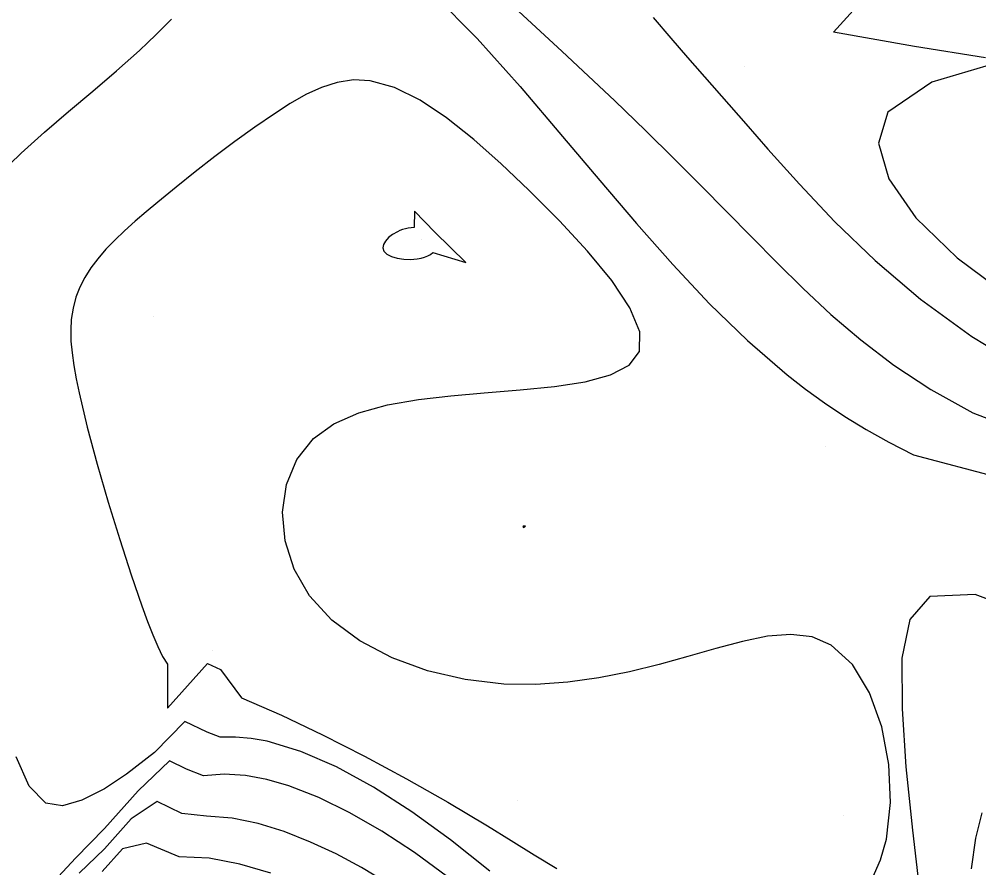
# Model space of a CAD drawing. Extents: x 2356077 to 2359823, y 225951 to 227822.
# Drawn here: x 2356613 to 2356677.4, y 227080.3 to 227137.3 of the extents above; entities that cross this region are included whole.
import ezdxf

# ---------------------------------------------------------------- set-up
doc = ezdxf.new("R2010")
doc.units = 0
for name, color, linetype in [('DTM Contours Major', 7, 'Continuous'), ('DTM Contours Minor', 7, 'Continuous'), ('PH Exist DTM Point', 7, 'Continuous')]:
    doc.layers.add(name, color=color, linetype=linetype)

msp = doc.modelspace()

# ---------------------------------------------------------------- linework, layer by layer
at = {"layer": 'DTM Contours Major'}
for points in [[(2356645.672, 227138.604), (2356649.432, 227135.1), (2356652.976, 227131.768), (2356655.039, 227129.777), (2356656.957, 227127.887), (2356658.762, 227126.078), (2356662.168, 227122.625), (2356663.835, 227120.941), (2356665.606, 227119.188), (2356667.463, 227117.449), (2356669.466, 227115.734), (2356671.679, 227114.055), (2356674.162, 227112.422), (2356676.98, 227110.846), (2356682.545, 227108.733)], [(2356641.771, 227079.726), (2356639.539, 227081.349), (2356637.354, 227082.786), (2356635.219, 227084.023), (2356633.139, 227085.043), (2356631.121, 227085.829), (2356629.649, 227086.254), (2356628.209, 227086.521), (2356626.796, 227086.613), (2356625.406, 227086.512), (2356624.267, 227086.957), (2356623.119, 227087.505), (2356621.021, 227085.494), (2356618.762, 227082.971), (2356616.822, 227080.972), (2356615.099, 227079.114)], [(2356677.573, 227084.03), (2356677.147, 227082.312), (2356676.871, 227080.275)]]:
    msp.add_lwpolyline(points, dxfattribs=at)
at = {"layer": 'DTM Contours Minor'}
for points in [[(2356677.823, 227134.649), (2356673.074, 227135.427), (2356667.636, 227136.374), (2356672.276, 227141.529), (2356675.569, 227146.224), (2356680.124, 227151.438)], [(2356640.862, 227138.887), (2356643.741, 227135.962), (2356646.634, 227132.731), (2356649.477, 227129.393), (2356651.977, 227126.422), (2356654.425, 227123.549), (2356656.864, 227120.791), (2356659.334, 227118.169), (2356661.875, 227115.702), (2356664.528, 227113.407), (2356665.76, 227112.444), (2356667.041, 227111.513), (2356668.388, 227110.612), (2356669.82, 227109.734), (2356671.354, 227108.875), (2356673.009, 227108.03), (2356678.746, 227106.519)], [(2356611.666, 227126.809), (2356613.168, 227128.257), (2356614.745, 227129.67), (2356616.362, 227131.057), (2356617.984, 227132.427), (2356619.577, 227133.791), (2356621.106, 227135.158), (2356621.663, 227135.68), (2356622.208, 227136.204), (2356622.742, 227136.731), (2356623.268, 227137.26)], [(2356655.548, 227137.372), (2356656.722, 227135.988), (2356657.858, 227134.676), (2356661.755, 227130.23), (2356663.242, 227128.543), (2356665.352, 227126.185), (2356667.733, 227123.665), (2356670.425, 227121.068), (2356673.467, 227118.477), (2356676.901, 227115.977), (2356680.765, 227113.653)], [(2356679.053, 227134.455), (2356674.219, 227133.035), (2356671.283, 227131.007), (2356670.654, 227128.944), (2356671.346, 227126.539), (2356673.166, 227123.929), (2356675.92, 227121.255), (2356679.415, 227118.655)], [(2356670.237, 227079.588), (2356670.79, 227080.86), (2356671.181, 227082.264), (2356671.464, 227084.706), (2356671.352, 227087.271), (2356670.871, 227089.784), (2356670.048, 227092.072), (2356668.91, 227093.96), (2356667.484, 227095.276), (2356666.198, 227095.817), (2356664.768, 227095.987), (2356663.208, 227095.863), (2356661.532, 227095.522), (2356659.752, 227095.042), (2356657.882, 227094.498), (2356655.954, 227093.967), (2356653.96, 227093.482), (2356651.912, 227093.076), (2356649.819, 227092.782), (2356647.691, 227092.632), (2356645.539, 227092.66), (2356642.955, 227092.961), (2356640.43, 227093.552), (2356638.042, 227094.42), (2356635.872, 227095.556), (2356633.999, 227096.948), (2356632.503, 227098.584), (2356631.48, 227100.367), (2356630.881, 227102.27), (2356630.709, 227104.195), (2356630.966, 227106.045), (2356631.651, 227107.724), (2356632.768, 227109.133), (2356634.147, 227110.119), (2356635.821, 227110.85), (2356637.727, 227111.375), (2356639.805, 227111.742), (2356641.991, 227111.998), (2356644.224, 227112.192), (2356646.641, 227112.387), (2356648.931, 227112.618), (2356650.983, 227112.938), (2356652.689, 227113.4), (2356653.94, 227114.056), (2356654.625, 227114.961), (2356654.644, 227116.28), (2356653.982, 227117.89), (2356652.774, 227119.718), (2356651.155, 227121.69), (2356649.259, 227123.733), (2356647.221, 227125.774), (2356645.363, 227127.547), (2356643.515, 227129.192), (2356641.695, 227130.639), (2356639.919, 227131.823), (2356638.205, 227132.674), (2356636.568, 227133.125), (2356635.452, 227133.174), (2356634.372, 227133.015), (2356633.315, 227132.678), (2356632.269, 227132.194), (2356631.221, 227131.593), (2356630.16, 227130.908), (2356628.844, 227130.002), (2356627.508, 227129.036), (2356626.172, 227128.031), (2356624.853, 227127.007), (2356623.572, 227125.986), (2356622.346, 227124.986), (2356621.561, 227124.333), (2356620.815, 227123.694), (2356620.112, 227123.065), (2356619.459, 227122.44), (2356618.858, 227121.816), (2356618.317, 227121.187), (2356617.853, 227120.569), (2356617.451, 227119.935), (2356617.116, 227119.279), (2356616.85, 227118.595), (2356616.656, 227117.877), (2356616.539, 227117.117), (2356616.5, 227116.407), (2356616.519, 227115.656), (2356616.589, 227114.862), (2356616.706, 227114.021), (2356616.865, 227113.13), (2356617.06, 227112.185), (2356617.607, 227109.882), (2356618.271, 227107.404), (2356619.011, 227104.857), (2356619.787, 227102.351), (2356620.556, 227099.993), (2356621.279, 227097.893), (2356621.651, 227096.862), (2356622.002, 227095.951), (2356622.336, 227095.166), (2356622.66, 227094.512), (2356622.978, 227093.993), (2356622.979, 227091.041), (2356625.667, 227094.044)], [(2356640.911, 227122.956), (2356639.557, 227124.379), (2356639.523, 227123.282), (2356639.324, 227123.263), (2356639.128, 227123.232), (2356638.936, 227123.189), (2356638.75, 227123.136), (2356638.571, 227123.072), (2356638.4, 227122.997), (2356638.076, 227122.815), (2356637.804, 227122.603), (2356637.598, 227122.373), (2356637.468, 227122.138), (2356637.429, 227121.91), (2356637.494, 227121.7), (2356637.691, 227121.501), (2356638, 227121.343), (2356638.388, 227121.227), (2356638.826, 227121.158), (2356639.283, 227121.138), (2356639.73, 227121.17), (2356639.986, 227121.217), (2356640.223, 227121.285), (2356640.436, 227121.372), (2356640.62, 227121.479), (2356640.772, 227121.604), (2356642.998, 227120.929), (2356640.911, 227122.956)], [(2356646.983, 227103.254), (2356646.825, 227103.244), (2356646.813, 227103.209), (2356646.824, 227103.207), (2356646.849, 227103.167), (2356646.983, 227103.254)], [(2356681.376, 227097.073), (2356677.132, 227098.663), (2356674.086, 227098.527), (2356672.757, 227096.991), (2356672.228, 227094.384), (2356672.23, 227090.991), (2356672.494, 227087.097), (2356672.928, 227082.867), (2356673.424, 227078.607)], [(2356625.667, 227094.044), (2356626.545, 227093.625), (2356627.956, 227091.733), (2356630.622, 227090.564), (2356633.387, 227089.249), (2356636.201, 227087.819), (2356639.015, 227086.305), (2356641.781, 227084.737), (2356644.449, 227083.146), (2356646.024, 227082.172), (2356647.561, 227081.213), (2356649.079, 227080.283)], [(2356644.591, 227080.109), (2356641.965, 227082.203), (2356639.358, 227084.093), (2356636.797, 227085.74), (2356634.31, 227087.103), (2356631.928, 227088.143), (2356629.678, 227088.821), (2356628.592, 227089.015), (2356627.544, 227089.105), (2356626.527, 227089.092), (2356625.643, 227089.427), (2356624.149, 227090.14), (2356622.111, 227088.066), (2356620.242, 227086.623), (2356618.757, 227085.62), (2356617.243, 227084.878), (2356615.949, 227084.491), (2356614.825, 227084.673), (2356613.723, 227085.802), (2356612.842, 227087.785)], [(2356637.691, 227079.336), (2356635.989, 227080.353), (2356634.286, 227081.262), (2356632.579, 227082.061), (2356630.818, 227082.761), (2356629.062, 227083.307), (2356627.319, 227083.665), (2356625.6, 227083.803), (2356623.942, 227083.984), (2356622.299, 227084.769), (2356620.558, 227083.622), (2356618.761, 227081.615), (2356617.058, 227079.971)], [(2356629.924, 227079.969), (2356627.848, 227080.584), (2356625.786, 227080.969), (2356623.773, 227081.07), (2356621.592, 227081.979), (2356619.974, 227081.615), (2356618.609, 227080.09)]]:
    msp.add_lwpolyline(points, dxfattribs=at)
at = {"layer": 'PH Exist DTM Point'}
for p, q in [((2356661.696, 227134.088), (2356661.696, 227134.088)), ((2356640, 227122.468), (2356640, 227122.468)), ((2356622.06, 227117.318), (2356622.06, 227117.318)), ((2356667.08, 227108.569), (2356667.08, 227108.569)), ((2356646.806, 227103.207), (2356646.806, 227103.207)), ((2356626.038, 227094.911), (2356626.038, 227094.911)), ((2356646.425, 227084.836), (2356646.425, 227084.836)), ((2356668.277, 227083.869), (2356668.277, 227083.869))]:
    msp.add_line(p, q, dxfattribs=at)

doc.saveas('drawing.dxf')
